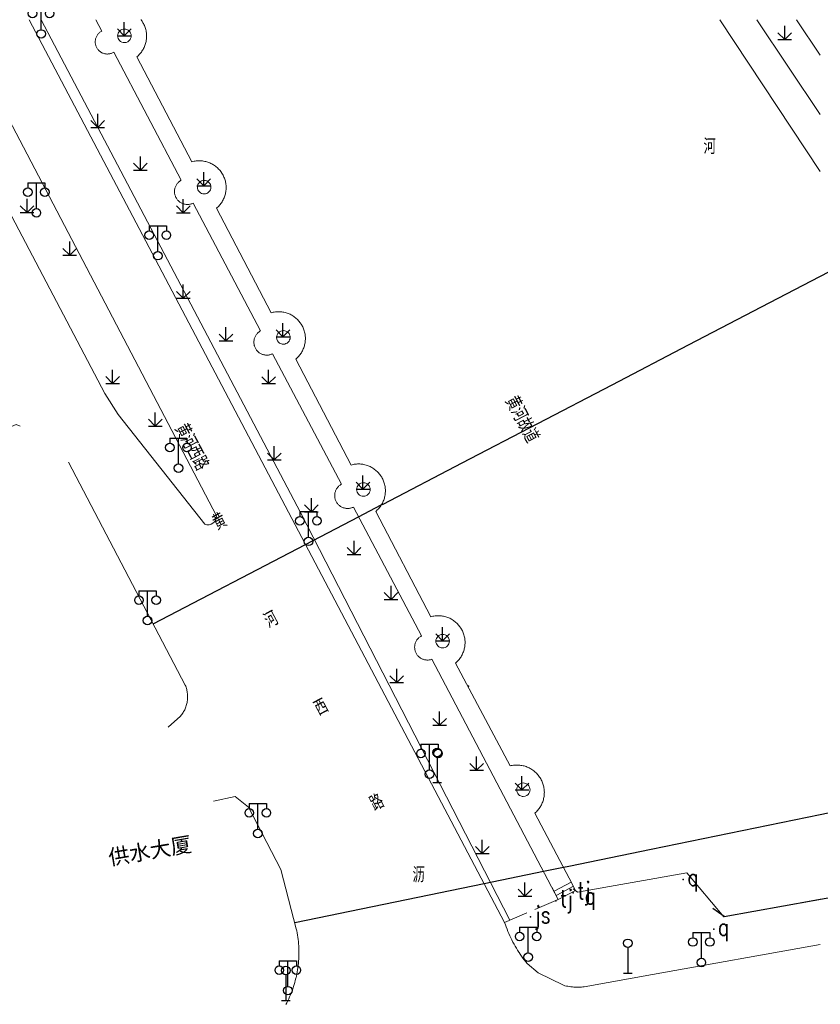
# Model space of a CAD drawing. Extents: x 39508475 to 39522402, y 3783947 to 3795549.
# Tile 311 of 323: x 39517656 to 39517750, y 3793135 to 3793250. Entities that reach past the tile are written whole.
import ezdxf
from ezdxf.enums import TextEntityAlignment as Align

# ---------------------------------------------------------------- set-up
doc = ezdxf.new("R2010")
doc.units = 0
doc.header["$PDSIZE"] = 0.2
doc.linetypes.add('X0', pattern=[4, 3, -1])
doc.linetypes.add('X5', pattern=[3, 2, -1])
doc.layers.get('0').update_dxf_attribs({"linetype": 'CONTINUOUS'})
for name, color, linetype in [('DLSS', 4, 'CONTINUOUS'), ('JCDL_DMX_F', 30, 'CONTINUOUS'), ('JCDL_JMDD_F', 231, 'CONTINUOUS'), ('JCDL_JT_ZJ', 100, 'CONTINUOUS'), ('JCDL_JTD_F', 100, 'CONTINUOUS'), ('JCDL_JTX_F', 100, 'CONTINUOUS'), ('SXSS', 5, 'CONTINUOUS'), ('ZBTZ', 3, 'CONTINUOUS'), ('zdh', 7, 'CONTINUOUS'), ('断面线', 2, 'CONTINUOUS')]:
    doc.layers.add(name, color=color, linetype=linetype)
for name, color, linetype, lineweight in [('JCDL_JMDX', 1, 'CONTINUOUS', 0), ('JCDL_ZBX', 3, 'CONTINUOUS', 0), ('JCDL_ZBX_F', 7, 'CONTINUOUS', 0), ('QT_SYT_ZJ', 7, 'CONTINUOUS', 0), ('TEXTL_ZJ', 7, 'CONTINUOUS', 0)]:
    doc.layers.add(name, color=color, linetype=linetype, lineweight=lineweight)
doc.styles.add('HT', font='simhei.ttf')
doc.styles.add('HZ', font='rs', dxfattribs={"width": 0.8, "bigfont": 'hztxt'})
doc.linetypes.add('X35', pattern='A,2,[150,AAA.SHX,S=1,R=0,X=0,Y=1],2,[177,AAA.SHX,S=1,R=0,X=0,Y=0.8],1e-09', length=4)
doc.linetypes.add('X49', pattern='A,0,[5,symbolt.shx,S=1,R=0,X=0,Y=0],-10', length=10)

# ---------------------------------------------------------------- blocks, each defined once
blk = doc.blocks.new('4241000')
at = {"color": 0, "linetype": 'Continuous'}
for p, q in [((0, 3), (0, 0)), ((-0.5, 0), (0.5, 0))]:
    blk.add_line(p, q, dxfattribs=at)
blk.add_circle((0, 3.5), 0.5, dxfattribs=at)
blk = doc.blocks.new('9530003')
at = {"color": 0}
for p, q in [((0, 0), (0, 1.6)), ((-0.8, 0), (0.8, 0))]:
    blk.add_line(p, q, dxfattribs=at)
at = {"color": 0, "linetype": 'Continuous'}
for points in [[(0, 0), (-0.8, 0.8)], [(0, 0), (0.8, 0.8)]]:
    blk.add_lwpolyline(points, dxfattribs=at)
blk = doc.blocks.new('3521000')
at = {"color": 0}
for p, q in [((-1, 3.5), (1, 3.5)), ((0, 0.5), (0, 3.5))]:
    blk.add_line(p, q, dxfattribs=at)
at = {"color": 0, "linetype": 'Continuous', "flags": 128}
for points in [[(-1, 3.5), (-1, 2.9)], [(1, 3.5), (1, 2.9)]]:
    blk.add_lwpolyline(points, dxfattribs=at)
at = {"color": 0}
for centre in [(-1, 2.4), (1, 2.4), (0, 0)]:
    blk.add_circle(centre, 0.5, dxfattribs=at)

msp = doc.modelspace()

# ---------------------------------------------------------------- linework, layer by layer
at = {"layer": 'DLSS', "linetype": 'Continuous'}
for q in [(39517799.77727, 3793155.9776), (39517737.43246, 3793145.95353)]:
    msp.add_line((39517738.74567, 3793145.03949), q, dxfattribs=at)
at = {"layer": 'DLSS', "linetype": 'Continuous', "lineweight": 0}
msp.add_lwpolyline([(39517643.2674, 3793250), (39517666.282, 3793206.251), (39517667.822, 3793203.798), (39517677.97788, 3793190.96234), (39517678.21655, 3793190.89067), (39517678.46563, 3793190.88287), (39517678.70832, 3793190.93945), (39517678.92827, 3793191.0566), (39517679.11064, 3793191.22642), (39517679.24314, 3793191.43748), (39517679.31685, 3793191.67553), (39517679.32679, 3793191.92453), (39517648.91615, 3793250)], dxfattribs=at)
at = {"layer": 'DLSS', "linetype": 'Continuous', "lineweight": 20}
for points in [[(39517657.43416, 3793250), (39517672.195, 3793221.929), (39517713.056, 3793144.325), (39517713.14449, 3793144.06337), (39517713.23817, 3793143.80355), (39517713.33661, 3793143.54549), (39517713.43977, 3793143.28928), (39517713.54762, 3793143.03502), (39517713.66013, 3793142.78277), (39517713.77725, 3793142.53264), (39517713.89894, 3793142.2847), (39517714.02516, 3793142.03903), (39517714.15588, 3793141.79573), (39517714.29105, 3793141.55487), (39517714.43061, 3793141.31653), (39517714.57454, 3793141.0808), (39517714.72276, 3793140.84774), (39517714.757, 3793140.796), (39517714.87525, 3793140.61746), (39517715.03193, 3793140.39001), (39517715.19277, 3793140.16548), (39517715.35771, 3793139.94394), (39517715.52669, 3793139.72546), (39517715.69998, 3793139.5104), (39517716.96899, 3793138.435), (39517719.94301, 3793136.972), (39517720.1133, 3793136.92759), (39517720.28488, 3793136.8884), (39517720.45749, 3793136.85406), (39517720.63101, 3793136.82461), (39517720.80528, 3793136.80005), (39517720.98018, 3793136.78042), (39517721.01825, 3793136.77722), (39517721.15556, 3793136.76572), (39517721.33129, 3793136.75597), (39517721.50722, 3793136.75118), (39517721.68321, 3793136.75136), (39517721.85914, 3793136.75649), (39517722.03484, 3793136.76658), (39517722.21019, 3793136.78161), (39517722.385, 3793136.802), (39517730.35435, 3793138.22837), (39517750, 3793141.74458)], [(39517747.23198, 3793250), (39517750, 3793245.8552)], [(39517673.677, 3793167.17501), (39517675.123, 3793168.48499), (39517675.20522, 3793168.58354), (39517675.28341, 3793168.68531), (39517675.35777, 3793168.78992), (39517675.42821, 3793168.89721), (39517675.49461, 3793169.00704), (39517675.55689, 3793169.11926), (39517675.61496, 3793169.23371), (39517675.66875, 3793169.35024), (39517675.71818, 3793169.46869), (39517675.76318, 3793169.58888), (39517675.80369, 3793169.71066), (39517675.83965, 3793169.83387), (39517675.87072, 3793169.95791), (39517675.89775, 3793170.08385), (39517675.9198, 3793170.21028), (39517675.93714, 3793170.33745), (39517675.94976, 3793170.46517), (39517675.95763, 3793170.59327), (39517675.96074, 3793170.72158), (39517675.95909, 3793170.84991), (39517675.95268, 3793170.9781), (39517675.94151, 3793171.10595), (39517675.92562, 3793171.23331), (39517675.905, 3793171.35999), (39517675.8797, 3793171.48581), (39517675.84975, 3793171.61061), (39517675.81519, 3793171.73422), (39517675.77607, 3793171.85645), (39517675.73244, 3793171.97715), (39517675.684, 3793172.09599), (39517662.00507, 3793198.22271)], [(39517678.99499, 3793158.51099), (39517681.54099, 3793159.06), (39517683.103, 3793157.81), (39517686.88299, 3793150.548), (39517688.678, 3793143.596), (39517688.73114, 3793143.34723), (39517688.77893, 3793143.09737), (39517688.82176, 3793142.84662), (39517688.85962, 3793142.59506), (39517688.89248, 3793142.34281), (39517688.92034, 3793142.08995), (39517688.94319, 3793141.83659), (39517688.96101, 3793141.58283), (39517688.97381, 3793141.32876), (39517688.98156, 3793141.0745), (39517688.98428, 3793140.82012), (39517688.98197, 3793140.56575), (39517688.97461, 3793140.31147), (39517688.96221, 3793140.05738), (39517688.94479, 3793139.80359), (39517688.92234, 3793139.5502), (39517688.89488, 3793139.2973), (39517688.86241, 3793139.04499), (39517688.82495, 3793138.79338), (39517688.78252, 3793138.54255), (39517688.73512, 3793138.29262), (39517688.68279, 3793138.04368), (39517688.647, 3793137.888), (39517688.62553, 3793137.79582), (39517688.56337, 3793137.54914), (39517688.49634, 3793137.30374), (39517688.42447, 3793137.05972), (39517688.34777, 3793136.81717), (39517688.26628, 3793136.57619), (39517688.18003, 3793136.33687), (39517688.08907, 3793136.0993), (39517687.99341, 3793135.86359), (39517687.8931, 3793135.62981), (39517687.78818, 3793135.39807), (39517687.6787, 3793135.16845), (39517687.56468, 3793134.94104), (39517687.44618, 3793134.71594)]]:
    msp.add_lwpolyline(points, dxfattribs=at)
at = {"layer": 'JCDL_DMX_F', "color": 3, "linetype": 'X35', "lineweight": 0}
for points in [[(39517665.21748, 3793250), (39517665.914, 3793248.662), (39517665.84028, 3793248.62098), (39517665.76935, 3793248.5753), (39517665.70124, 3793248.52549), (39517665.63621, 3793248.47173), (39517665.57449, 3793248.41421), (39517665.51629, 3793248.35313), (39517665.46181, 3793248.2887), (39517665.41125, 3793248.22115), (39517665.36479, 3793248.15073), (39517665.32258, 3793248.07767), (39517665.28479, 3793248.00224), (39517665.25153, 3793247.92469), (39517665.22294, 3793247.84531), (39517665.1991, 3793247.76438), (39517665.18011, 3793247.68217), (39517665.16603, 3793247.59898), (39517665.15691, 3793247.5151), (39517665.15278, 3793247.43083), (39517665.15365, 3793247.34646), (39517665.15954, 3793247.2623), (39517665.1704, 3793247.17863), (39517665.18662, 3793247.09486), (39517665.2069, 3793247.01395), (39517665.23241, 3793246.93353), (39517665.26265, 3793246.85476), (39517665.29751, 3793246.77793), (39517665.33686, 3793246.7033), (39517665.38058, 3793246.63113), (39517665.42849, 3793246.56168), (39517665.48045, 3793246.4952), (39517665.53625, 3793246.43192), (39517665.59571, 3793246.37206), (39517665.65862, 3793246.31583), (39517665.72475, 3793246.26344), (39517665.79387, 3793246.21506), (39517665.86575, 3793246.17086), (39517665.94011, 3793246.13101), (39517666.01671, 3793246.09564), (39517666.09528, 3793246.06488), (39517666.17553, 3793246.03883), (39517666.25718, 3793246.01758), (39517666.33995, 3793246.00122), (39517666.42355, 3793245.9898), (39517666.50767, 3793245.98335), (39517666.59203, 3793245.98191), (39517666.67633, 3793245.98548), (39517666.76027, 3793245.99404), (39517666.84355, 3793246.00756), (39517666.92588, 3793246.02601), (39517667.00698, 3793246.0493), (39517667.08654, 3793246.07736), (39517667.16431, 3793246.1101), (39517667.23999, 3793246.14739), (39517667.31312, 3793246.18946), (39517675.20909, 3793231.2038), (39517675.13382, 3793231.1603), (39517675.0614, 3793231.11218), (39517674.99188, 3793231.05997), (39517674.92547, 3793231.00384), (39517674.8624, 3793230.94399), (39517674.80289, 3793230.8806), (39517674.74713, 3793230.81389), (39517674.6953, 3793230.74408), (39517674.64758, 3793230.67139), (39517674.60412, 3793230.59609), (39517674.56507, 3793230.5184), (39517674.53056, 3793230.43859), (39517674.5007, 3793230.35693), (39517674.47559, 3793230.27369), (39517674.45532, 3793230.18914), (39517674.43996, 3793230.10356), (39517674.42954, 3793230.01723), (39517674.42412, 3793229.93046), (39517674.4237, 3793229.84351), (39517674.42828, 3793229.75668), (39517674.43787, 3793229.67026), (39517674.45241, 3793229.58454), (39517674.47186, 3793229.4998), (39517674.48951, 3793229.4389), (39517674.49616, 3793229.41631), (39517674.52523, 3793229.33437), (39517674.55897, 3793229.25423), (39517674.59727, 3793229.17617), (39517674.64, 3793229.10045), (39517674.68702, 3793229.02731), (39517674.73817, 3793228.957), (39517674.79329, 3793228.88976), (39517674.85219, 3793228.8258), (39517674.91467, 3793228.76534), (39517674.98054, 3793228.70857), (39517675.04956, 3793228.65569), (39517675.12151, 3793228.60688), (39517675.19615, 3793228.56229), (39517675.27324, 3793228.52207), (39517675.35252, 3793228.48636), (39517675.43372, 3793228.45527), (39517675.51657, 3793228.42892), (39517675.60081, 3793228.40737), (39517675.68615, 3793228.39071), (39517675.7723, 3793228.379), (39517675.85899, 3793228.37226), (39517675.94592, 3793228.37053), (39517676.03281, 3793228.37381), (39517676.11936, 3793228.38208), (39517676.20529, 3793228.39533), (39517676.29032, 3793228.4135), (39517676.37416, 3793228.43654), (39517676.45654, 3793228.46437), (39517676.53717, 3793228.4969), (39517676.61561, 3793228.53439), (39517684.49984, 3793213.57102), (39517684.42457, 3793213.52752), (39517684.35215, 3793213.4794), (39517684.28262, 3793213.42719), (39517684.21622, 3793213.37107), (39517684.15315, 3793213.31121), (39517684.09364, 3793213.24782), (39517684.03788, 3793213.18111), (39517683.98605, 3793213.1113), (39517683.93833, 3793213.03862), (39517683.89487, 3793212.96331), (39517683.85582, 3793212.88562), (39517683.82131, 3793212.80582), (39517683.79146, 3793212.72416), (39517683.76635, 3793212.64091), (39517683.74608, 3793212.55636), (39517683.73071, 3793212.47078), (39517683.7203, 3793212.38446), (39517683.71487, 3793212.29768), (39517683.71446, 3793212.21074), (39517683.71904, 3793212.12391), (39517683.72863, 3793212.03749), (39517683.74317, 3793211.95177), (39517683.76262, 3793211.86703), (39517683.78027, 3793211.80612), (39517683.78692, 3793211.78354), (39517683.81599, 3793211.7016), (39517683.84973, 3793211.62146), (39517683.88803, 3793211.54341), (39517683.93076, 3793211.46768), (39517683.97778, 3793211.39455), (39517684.02893, 3793211.32424), (39517684.08405, 3793211.25699), (39517684.14295, 3793211.19303), (39517684.20543, 3793211.13257), (39517684.27129, 3793211.07581), (39517684.34031, 3793211.02293), (39517684.41226, 3793210.97411), (39517684.48691, 3793210.92952), (39517684.56399, 3793210.88931), (39517684.64327, 3793210.85359), (39517684.72447, 3793210.82251), (39517684.80732, 3793210.79615), (39517684.89156, 3793210.7746), (39517684.9769, 3793210.75795), (39517685.06305, 3793210.74623), (39517685.14974, 3793210.73949), (39517685.23667, 3793210.73776), (39517685.32355, 3793210.74104), (39517685.41011, 3793210.74931), (39517685.49604, 3793210.76256), (39517685.58107, 3793210.78073), (39517685.66491, 3793210.80377), (39517685.74728, 3793210.8316), (39517685.82792, 3793210.86412), (39517685.90636, 3793210.90161), (39517693.95701, 3793195.62237), (39517693.88174, 3793195.57887), (39517693.80933, 3793195.53075), (39517693.7398, 3793195.47854), (39517693.67339, 3793195.42242), (39517693.61033, 3793195.36256), (39517693.55082, 3793195.29917), (39517693.49506, 3793195.23246), (39517693.44323, 3793195.16265), (39517693.3955, 3793195.08997), (39517693.35205, 3793195.01466), (39517693.313, 3793194.93697), (39517693.27849, 3793194.85717), (39517693.24863, 3793194.77551), (39517693.22352, 3793194.69226), (39517693.20325, 3793194.60771), (39517693.18789, 3793194.52213), (39517693.17747, 3793194.43581), (39517693.17205, 3793194.34903), (39517693.17163, 3793194.26209), (39517693.17622, 3793194.17526), (39517693.1858, 3793194.08884), (39517693.20034, 3793194.00312), (39517693.2198, 3793193.91838), (39517693.23745, 3793193.85747), (39517693.2441, 3793193.83489), (39517693.27317, 3793193.75295), (39517693.30691, 3793193.67281), (39517693.3452, 3793193.59476), (39517693.38793, 3793193.51903), (39517693.43495, 3793193.4459), (39517693.48611, 3793193.37559), (39517693.54122, 3793193.30834), (39517693.60012, 3793193.24438), (39517693.66261, 3793193.18392), (39517693.72847, 3793193.12716), (39517693.79749, 3793193.07428), (39517693.86944, 3793193.02547), (39517693.94408, 3793192.98088), (39517694.02117, 3793192.94066), (39517694.10045, 3793192.90495), (39517694.18165, 3793192.87386), (39517694.2645, 3793192.8475), (39517694.34874, 3793192.82596), (39517694.43407, 3793192.8093), (39517694.52023, 3793192.79759), (39517694.60692, 3793192.79085), (39517694.69385, 3793192.78912), (39517694.78073, 3793192.7924), (39517694.86728, 3793192.80067), (39517694.95322, 3793192.81392), (39517695.03824, 3793192.83209), (39517695.12208, 3793192.85513), (39517695.20446, 3793192.88296), (39517695.28509, 3793192.91548), (39517695.36353, 3793192.95297), (39517703.314, 3793177.86389), (39517703.23878, 3793177.82099), (39517703.16638, 3793177.77346), (39517703.09685, 3793177.72183), (39517703.03041, 3793177.66626), (39517702.9673, 3793177.60696), (39517702.90772, 3793177.5441), (39517702.85187, 3793177.47791), (39517702.79993, 3793177.4086), (39517702.75209, 3793177.33641), (39517702.7085, 3793177.26157), (39517702.6693, 3793177.18435), (39517702.63463, 3793177.10498), (39517702.6046, 3793177.02375), (39517702.57932, 3793176.94091), (39517702.55886, 3793176.85676), (39517702.5433, 3793176.77156), (39517702.53269, 3793176.68561), (39517702.52706, 3793176.59918), (39517702.52643, 3793176.51258), (39517702.5308, 3793176.42608), (39517702.54017, 3793176.33998), (39517702.55449, 3793176.25457), (39517702.57373, 3793176.17012), (39517702.59443, 3793176.09898), (39517702.59781, 3793176.08693), (39517702.62665, 3793176.00527), (39517702.66017, 3793175.92541), (39517702.69824, 3793175.84762), (39517702.74074, 3793175.77216), (39517702.78753, 3793175.69928), (39517702.83846, 3793175.62923), (39517702.89334, 3793175.56224), (39517702.952, 3793175.49852), (39517703.01425, 3793175.43831), (39517703.07987, 3793175.38178), (39517703.14865, 3793175.32915), (39517703.22035, 3793175.28057), (39517703.29474, 3793175.23622), (39517703.37156, 3793175.19624), (39517703.45057, 3793175.16077), (39517703.5315, 3793175.12991), (39517703.61407, 3793175.10379), (39517703.69801, 3793175.08248), (39517703.78305, 3793175.06605), (39517703.86889, 3793175.05457), (39517703.95525, 3793175.04806), (39517704.04184, 3793175.04655), (39517704.12838, 3793175.05004), (39517704.21457, 3793175.05853), (39517704.30012, 3793175.07199), (39517704.38476, 3793175.09036), (39517704.46819, 3793175.11359), (39517704.55, 3793175.142), (39517719.33899, 3793147.024)], [(39517750, 3793238.88562), (39517742.58477, 3793250)]]:
    msp.add_lwpolyline(points, dxfattribs=at)
at = {"layer": 'JCDL_JMDX', "color": 250, "linetype": 'X5', "lineweight": 0, "true_color": 0x231815}
msp.add_lwpolyline([(39517656.37713, 3793202.41566), (39517655.91402, 3793202.60414), (39517646.09453, 3793198.46548), (39517645.90605, 3793198.00237)], dxfattribs=at)
at = {"layer": 'JCDL_JMDX', "color": 6, "linetype": 'Continuous', "lineweight": 0}
for points in [[(39517720.85616, 3793149.03637), (39517720.18366, 3793148.68267)], [(39517720.606, 3793149.512), (39517721.35648, 3793148.08512)], [(39517718.58851, 3793148.45087), (39517719.33899, 3793147.024)], [(39517720.18366, 3793148.68267), (39517718.83867, 3793147.97525)], [(39517721.10632, 3793148.56074), (39517719.76133, 3793147.85333), (39517719.08883, 3793147.49963)], [(39517721.35648, 3793148.08512), (39517719.33899, 3793147.024)]]:
    msp.add_lwpolyline(points, dxfattribs=at)
at = {"layer": 'JCDL_JTX_F', "linetype": 'Continuous', "lineweight": 0}
for points in [[(39517734.3925, 3793150.12671), (39517721.592, 3793147.862)], [(39517738.729, 3793145.006), (39517734.3925, 3793150.12671)], [(39517721.592, 3793147.862), (39517721.08416, 3793148.26042)], [(39517750, 3793147.04844), (39517738.729, 3793145.006)]]:
    msp.add_lwpolyline(points, dxfattribs=at)
at = {"layer": 'JCDL_ZBX', "color": 114, "linetype": 'X49', "lineweight": 0, "true_color": 0x009944}
msp.add_lwpolyline([(39517658.82704, 3793250), (39517689.16726, 3793192.30374), (39517713.67551, 3793144.59112)], dxfattribs=at)
at = {"layer": 'JCDL_ZBX_F', "color": 114, "linetype": 'X0', "lineweight": 0, "true_color": 0x009944}
for points in [[(39517669.35406, 3793248.10871), (39517669.33888, 3793248.26282), (39517669.29393, 3793248.41101), (39517669.22093, 3793248.54759), (39517669.12269, 3793248.66729), (39517669.00298, 3793248.76554), (39517668.86641, 3793248.83854), (39517668.71822, 3793248.88349), (39517668.5641, 3793248.89867), (39517668.40999, 3793248.88349), (39517668.2618, 3793248.83854), (39517668.12522, 3793248.76554), (39517668.00552, 3793248.66729), (39517667.90728, 3793248.54759), (39517667.83428, 3793248.41101), (39517667.78932, 3793248.26282), (39517667.77414, 3793248.10871), (39517667.78932, 3793247.9546), (39517667.83428, 3793247.8064), (39517667.90728, 3793247.66983), (39517668.00552, 3793247.55012), (39517668.12522, 3793247.45188), (39517668.2618, 3793247.37888), (39517668.40999, 3793247.33393), (39517668.5641, 3793247.31875), (39517668.76856, 3793247.34567), (39517668.95908, 3793247.42458), (39517669.12269, 3793247.55012), (39517669.22093, 3793247.66983), (39517669.29393, 3793247.8064), (39517669.33888, 3793247.9546), (39517669.35406, 3793248.10871)], [(39517678.68999, 3793230.40409), (39517678.67481, 3793230.5582), (39517678.62986, 3793230.70639), (39517678.55686, 3793230.84296), (39517678.45862, 3793230.96267), (39517678.33891, 3793231.06091), (39517678.20234, 3793231.13391), (39517678.05415, 3793231.17887), (39517677.90003, 3793231.19405), (39517677.74592, 3793231.17887), (39517677.59773, 3793231.13391), (39517677.46115, 3793231.06091), (39517677.34145, 3793230.96267), (39517677.24321, 3793230.84296), (39517677.17021, 3793230.70639), (39517677.12525, 3793230.5582), (39517677.11007, 3793230.40409), (39517677.12525, 3793230.24997), (39517677.17021, 3793230.10178), (39517677.24321, 3793229.96521), (39517677.34145, 3793229.8455), (39517677.46115, 3793229.74726), (39517677.59773, 3793229.67426), (39517677.74592, 3793229.62931), (39517677.90003, 3793229.61413), (39517678.05415, 3793229.62931), (39517678.20234, 3793229.67426), (39517678.33891, 3793229.74726), (39517678.45862, 3793229.8455), (39517678.55686, 3793229.96521), (39517678.62986, 3793230.10178), (39517678.67481, 3793230.24997), (39517678.68999, 3793230.40409)], [(39517687.95848, 3793212.81147), (39517687.94331, 3793212.96559), (39517687.89835, 3793213.11378), (39517687.82535, 3793213.25035), (39517687.72711, 3793213.37006), (39517687.6074, 3793213.4683), (39517687.47083, 3793213.5413), (39517687.32264, 3793213.58625), (39517687.16852, 3793213.60143), (39517687.01441, 3793213.58625), (39517686.86622, 3793213.5413), (39517686.72965, 3793213.4683), (39517686.60994, 3793213.37006), (39517686.5117, 3793213.25035), (39517686.4387, 3793213.11378), (39517686.39374, 3793212.96559), (39517686.37857, 3793212.81147), (39517686.40548, 3793212.60702), (39517686.4844, 3793212.41649), (39517686.60994, 3793212.25289), (39517686.72965, 3793212.15465), (39517686.86622, 3793212.08165), (39517687.01441, 3793212.03669), (39517687.16852, 3793212.02152), (39517687.32264, 3793212.03669), (39517687.47083, 3793212.08165), (39517687.6074, 3793212.15465), (39517687.72711, 3793212.25289), (39517687.82535, 3793212.3726), (39517687.89835, 3793212.50917), (39517687.94331, 3793212.65736), (39517687.95848, 3793212.81147)], [(39517697.32173, 3793195.01), (39517697.30656, 3793195.16411), (39517697.2616, 3793195.3123), (39517697.1886, 3793195.44887), (39517697.09036, 3793195.56858), (39517696.97065, 3793195.66682), (39517696.83408, 3793195.73982), (39517696.68589, 3793195.78478), (39517696.53177, 3793195.79996), (39517696.37766, 3793195.78478), (39517696.22947, 3793195.73982), (39517696.0929, 3793195.66682), (39517695.97319, 3793195.56858), (39517695.87495, 3793195.44887), (39517695.80195, 3793195.3123), (39517695.75699, 3793195.16411), (39517695.74182, 3793195.01), (39517695.75699, 3793194.85588), (39517695.80195, 3793194.70769), (39517695.87495, 3793194.57112), (39517695.97319, 3793194.45141), (39517696.0929, 3793194.35317), (39517696.22947, 3793194.28017), (39517696.37766, 3793194.23522), (39517696.53177, 3793194.22004), (39517696.68589, 3793194.23522), (39517696.83408, 3793194.28017), (39517696.97065, 3793194.35317), (39517697.09036, 3793194.45141), (39517697.1886, 3793194.57112), (39517697.2616, 3793194.70769), (39517697.30656, 3793194.85588), (39517697.32173, 3793195.01)], [(39517706.59135, 3793177.26194), (39517706.56443, 3793177.46639), (39517706.48552, 3793177.65692), (39517706.35998, 3793177.82052), (39517706.24027, 3793177.91876), (39517706.1037, 3793177.99176), (39517705.9555, 3793178.03672), (39517705.80139, 3793178.0519), (39517705.64728, 3793178.03672), (39517705.49909, 3793177.99176), (39517705.36251, 3793177.91876), (39517705.24281, 3793177.82052), (39517705.14456, 3793177.70081), (39517705.07156, 3793177.56424), (39517705.02661, 3793177.41605), (39517705.01143, 3793177.26194), (39517705.02661, 3793177.10782), (39517705.07156, 3793176.95963), (39517705.14456, 3793176.82306), (39517705.24281, 3793176.70335), (39517705.36251, 3793176.60511), (39517705.49909, 3793176.53211), (39517705.64728, 3793176.48716), (39517705.80139, 3793176.47198), (39517705.9555, 3793176.48716), (39517706.1037, 3793176.53211), (39517706.24027, 3793176.60511), (39517706.35998, 3793176.70335), (39517706.45822, 3793176.82306), (39517706.53122, 3793176.95963), (39517706.57617, 3793177.10782), (39517706.59135, 3793177.26194)], [(39517716.03714, 3793159.86729), (39517716.02196, 3793160.0214), (39517715.97701, 3793160.16959), (39517715.90401, 3793160.30616), (39517715.80577, 3793160.42587), (39517715.68606, 3793160.52411), (39517715.54949, 3793160.59711), (39517715.4013, 3793160.64206), (39517715.24718, 3793160.65724), (39517715.09307, 3793160.64206), (39517714.94488, 3793160.59711), (39517714.80831, 3793160.52411), (39517714.6886, 3793160.42587), (39517714.59036, 3793160.30616), (39517714.51736, 3793160.16959), (39517714.4724, 3793160.0214), (39517714.45722, 3793159.86729), (39517714.4724, 3793159.71317), (39517714.51736, 3793159.56498), (39517714.59036, 3793159.42841), (39517714.6886, 3793159.3087), (39517714.80831, 3793159.21046), (39517714.94488, 3793159.13746), (39517715.09307, 3793159.09251), (39517715.24718, 3793159.07733), (39517715.45164, 3793159.10424), (39517715.64216, 3793159.18316), (39517715.80577, 3793159.3087), (39517715.90401, 3793159.42841), (39517715.97701, 3793159.56498), (39517716.02196, 3793159.71317), (39517716.03714, 3793159.86729)], [(39517719.33899, 3793147.024), (39517713.056, 3793144.325)]]:
    msp.add_lwpolyline(points, dxfattribs=at)
at = {"layer": 'SXSS', "linetype": 'X35', "lineweight": 0}
for points in [[(39517670.49922, 3793250), (39517670.52381, 3793249.96614), (39517670.59786, 3793249.86421), (39517670.63401, 3793249.81036), (39517670.66775, 3793249.75939), (39517670.73337, 3793249.65184), (39517670.79461, 3793249.54174), (39517670.85139, 3793249.42928), (39517670.9036, 3793249.31462), (39517670.95116, 3793249.19796), (39517670.994, 3793249.07948), (39517671.03204, 3793248.95937), (39517671.06523, 3793248.83784), (39517671.09351, 3793248.71506), (39517671.11683, 3793248.59126), (39517671.13516, 3793248.46661), (39517671.14847, 3793248.34133), (39517671.15673, 3793248.21562), (39517671.15994, 3793248.08967), (39517671.15808, 3793247.9637), (39517671.15117, 3793247.8379), (39517671.1392, 3793247.71249), (39517671.12221, 3793247.58765), (39517671.10022, 3793247.4636), (39517671.07326, 3793247.34053), (39517671.04137, 3793247.21865), (39517671.00462, 3793247.09814), (39517670.96306, 3793246.97921), (39517670.91675, 3793246.86205), (39517670.86577, 3793246.74684), (39517670.8102, 3793246.63377), (39517670.75014, 3793246.52302), (39517670.68567, 3793246.41478), (39517670.61691, 3793246.30921), (39517670.54397, 3793246.20649), (39517670.46695, 3793246.10679), (39517670.38599, 3793246.01025), (39517670.30122, 3793245.91705), (39517670.21277, 3793245.82733), (39517670.1208, 3793245.74124), (39517670.02516, 3793245.65924), (39517676.46537, 3793233.36229), (39517676.58699, 3793233.39484), (39517676.70992, 3793233.42208), (39517676.83384, 3793233.44437), (39517676.95855, 3793233.46167), (39517677.08386, 3793233.47397), (39517677.20956, 3793233.48123), (39517677.33545, 3793233.48344), (39517677.46133, 3793233.48061), (39517677.58699, 3793233.47274), (39517677.71224, 3793233.45983), (39517677.83687, 3793233.44192), (39517677.96068, 3793233.41903), (39517678.08347, 3793233.39119), (39517678.20505, 3793233.35845), (39517678.32522, 3793233.32087), (39517678.44379, 3793233.2785), (39517678.56056, 3793233.23141), (39517678.67535, 3793233.17968), (39517678.78798, 3793233.12339), (39517678.89826, 3793233.06263), (39517679.00602, 3793232.9975), (39517679.11107, 3793232.92811), (39517679.21327, 3793232.85456), (39517679.31243, 3793232.77697), (39517679.40841, 3793232.69547), (39517679.50104, 3793232.61019), (39517679.59017, 3793232.52127), (39517679.67568, 3793232.42884), (39517679.75741, 3793232.33307), (39517679.83523, 3793232.23409), (39517679.90903, 3793232.13207), (39517679.94453, 3793232.07898), (39517679.97868, 3793232.02718), (39517680.04406, 3793231.91958), (39517680.10509, 3793231.80945), (39517680.16165, 3793231.69696), (39517680.21365, 3793231.58229), (39517680.26102, 3793231.46563), (39517680.30368, 3793231.34717), (39517680.34155, 3793231.22709), (39517680.37458, 3793231.10559), (39517680.40271, 3793230.98286), (39517680.4259, 3793230.85911), (39517680.44412, 3793230.73452), (39517680.45732, 3793230.60931), (39517680.4655, 3793230.48366), (39517680.46863, 3793230.35779), (39517680.46672, 3793230.2319), (39517680.45976, 3793230.10618), (39517680.44777, 3793229.98084), (39517680.43076, 3793229.85609), (39517680.40877, 3793229.73211), (39517680.38183, 3793229.60912), (39517680.34998, 3793229.48731), (39517680.31327, 3793229.36686), (39517680.27177, 3793229.24799), (39517680.22553, 3793229.13088), (39517680.17464, 3793229.01571), (39517680.11918, 3793228.90268), (39517680.05922, 3793228.79196), (39517679.99488, 3793228.68373), (39517679.92626, 3793228.57817), (39517679.85345, 3793228.47544), (39517679.77659, 3793228.37572), (39517679.69579, 3793228.27915), (39517679.61119, 3793228.1859), (39517679.52292, 3793228.09612), (39517679.43112, 3793228.00994), (39517679.33567, 3793227.92784), (39517685.7395, 3793215.70021), (39517685.86112, 3793215.73275), (39517685.98405, 3793215.75999), (39517686.10797, 3793215.78228), (39517686.23268, 3793215.79959), (39517686.35799, 3793215.81188), (39517686.48369, 3793215.81914), (39517686.60958, 3793215.82136), (39517686.73546, 3793215.81852), (39517686.86112, 3793215.81065), (39517686.98637, 3793215.79775), (39517687.11099, 3793215.77983), (39517687.2348, 3793215.75694), (39517687.3576, 3793215.7291), (39517687.47918, 3793215.69637), (39517687.59935, 3793215.65878), (39517687.71791, 3793215.61641), (39517687.83468, 3793215.56933), (39517687.94948, 3793215.5176), (39517688.0621, 3793215.46131), (39517688.17238, 3793215.40055), (39517688.28014, 3793215.33542), (39517688.3852, 3793215.26603), (39517688.48739, 3793215.19248), (39517688.58656, 3793215.11489), (39517688.68253, 3793215.03339), (39517688.77516, 3793214.94811), (39517688.8643, 3793214.85919), (39517688.9498, 3793214.76676), (39517689.03153, 3793214.67098), (39517689.10936, 3793214.57201), (39517689.18315, 3793214.46999), (39517689.21866, 3793214.41689), (39517689.2528, 3793214.3651), (39517689.31819, 3793214.2575), (39517689.37921, 3793214.14737), (39517689.43577, 3793214.03488), (39517689.48778, 3793213.92021), (39517689.53515, 3793213.80355), (39517689.5778, 3793213.68509), (39517689.61567, 3793213.56501), (39517689.6487, 3793213.44351), (39517689.67684, 3793213.32078), (39517689.70003, 3793213.19703), (39517689.71824, 3793213.07244), (39517689.73145, 3793212.94723), (39517689.73962, 3793212.82158), (39517689.74276, 3793212.69571), (39517689.74084, 3793212.56982), (39517689.73388, 3793212.4441), (39517689.72189, 3793212.31877), (39517689.70489, 3793212.19401), (39517689.6829, 3793212.07004), (39517689.65596, 3793211.94704), (39517689.62411, 3793211.82523), (39517689.5874, 3793211.70479), (39517689.5459, 3793211.58592), (39517689.49966, 3793211.4688), (39517689.44877, 3793211.35364), (39517689.3933, 3793211.2406), (39517689.33335, 3793211.12988), (39517689.26901, 3793211.02166), (39517689.20038, 3793210.91609), (39517689.12758, 3793210.81337), (39517689.05072, 3793210.71364), (39517688.96992, 3793210.61708), (39517688.88532, 3793210.52383), (39517688.79704, 3793210.43404), (39517688.70524, 3793210.34787), (39517688.6098, 3793210.26577), (39517695.09891, 3793197.8757), (39517695.22053, 3793197.90825), (39517695.34346, 3793197.93548), (39517695.46738, 3793197.95777), (39517695.59209, 3793197.97507), (39517695.7174, 3793197.98737), (39517695.8431, 3793197.99462), (39517695.96899, 3793197.99684), (39517696.09487, 3793197.99401), (39517696.22053, 3793197.98613), (39517696.34577, 3793197.97323), (39517696.4704, 3793197.95532), (39517696.59421, 3793197.93242), (39517696.717, 3793197.90458), (39517696.83858, 3793197.87185), (39517696.95875, 3793197.83426), (39517697.07732, 3793197.79189), (39517697.19409, 3793197.7448), (39517697.30888, 3793197.69307), (39517697.42151, 3793197.63678), (39517697.53179, 3793197.57603), (39517697.63954, 3793197.5109), (39517697.7446, 3793197.4415), (39517697.84679, 3793197.36795), (39517697.94596, 3793197.29036), (39517698.04193, 3793197.20887), (39517698.13456, 3793197.12358), (39517698.2237, 3793197.03466), (39517698.3092, 3793196.94224), (39517698.39093, 3793196.84646), (39517698.46875, 3793196.74748), (39517698.54255, 3793196.64547), (39517698.57806, 3793196.59237), (39517698.6122, 3793196.54057), (39517698.67759, 3793196.43298), (39517698.73861, 3793196.32284), (39517698.79517, 3793196.21035), (39517698.84717, 3793196.09568), (39517698.89454, 3793195.97903), (39517698.9372, 3793195.86056), (39517698.97507, 3793195.74049), (39517699.0081, 3793195.61899), (39517699.03623, 3793195.49626), (39517699.05942, 3793195.37251), (39517699.07764, 3793195.24792), (39517699.09084, 3793195.12271), (39517699.09902, 3793194.99706), (39517699.10215, 3793194.87119), (39517699.10024, 3793194.7453), (39517699.09328, 3793194.61958), (39517699.08129, 3793194.49425), (39517699.06429, 3793194.36949), (39517699.0423, 3793194.24552), (39517699.01536, 3793194.12252), (39517698.98351, 3793194.00071), (39517698.9468, 3793193.88027), (39517698.9053, 3793193.7614), (39517698.85906, 3793193.64429), (39517698.80817, 3793193.52912), (39517698.75271, 3793193.41609), (39517698.69275, 3793193.30537), (39517698.62841, 3793193.19714), (39517698.55979, 3793193.09158), (39517698.48698, 3793192.98885), (39517698.41012, 3793192.88912), (39517698.32933, 3793192.79256), (39517698.24472, 3793192.69931), (39517698.15645, 3793192.60952), (39517698.06465, 3793192.52335), (39517697.96921, 3793192.44125), (39517704.42428, 3793180.11603), (39517704.5459, 3793180.14858), (39517704.66883, 3793180.17581), (39517704.79275, 3793180.1981), (39517704.91746, 3793180.2154), (39517705.04277, 3793180.2277), (39517705.16847, 3793180.23496), (39517705.29436, 3793180.23717), (39517705.42023, 3793180.23434), (39517705.5459, 3793180.22646), (39517705.67114, 3793180.21356), (39517705.79577, 3793180.19565), (39517705.91958, 3793180.17275), (39517706.04237, 3793180.14491), (39517706.16395, 3793180.11217), (39517706.28412, 3793180.07459), (39517706.40269, 3793180.03222), (39517706.51946, 3793179.98513), (39517706.63425, 3793179.9334), (39517706.74688, 3793179.87711), (39517706.85715, 3793179.81636), (39517706.96491, 3793179.75123), (39517707.06997, 3793179.68183), (39517707.17216, 3793179.60828), (39517707.27132, 3793179.53069), (39517707.3673, 3793179.44919), (39517707.45993, 3793179.36391), (39517707.54907, 3793179.27499), (39517707.63457, 3793179.18257), (39517707.7163, 3793179.08679), (39517707.79412, 3793178.98781), (39517707.86792, 3793178.8858), (39517707.90343, 3793178.8327), (39517707.93757, 3793178.7809), (39517708.00295, 3793178.67331), (39517708.06398, 3793178.56317), (39517708.12054, 3793178.45068), (39517708.17254, 3793178.33602), (39517708.21991, 3793178.21936), (39517708.26256, 3793178.10089), (39517708.30044, 3793177.98081), (39517708.33347, 3793177.85932), (39517708.3616, 3793177.73659), (39517708.38479, 3793177.61284), (39517708.403, 3793177.48825), (39517708.41621, 3793177.36304), (39517708.42439, 3793177.23739), (39517708.42752, 3793177.11152), (39517708.42561, 3793176.98563), (39517708.41865, 3793176.85991), (39517708.40666, 3793176.73458), (39517708.38966, 3793176.60982), (39517708.36767, 3793176.48585), (39517708.34072, 3793176.36285), (39517708.30887, 3793176.24104), (39517708.27217, 3793176.1206), (39517708.23066, 3793176.00173), (39517708.18443, 3793175.88462), (39517708.13354, 3793175.76945), (39517708.07807, 3793175.65642), (39517708.01812, 3793175.5457), (39517707.95378, 3793175.43747), (39517707.88515, 3793175.33191), (39517707.81235, 3793175.22918), (39517707.73549, 3793175.12945), (39517707.65469, 3793175.03289), (39517707.57009, 3793174.93964), (39517707.48182, 3793174.84985), (39517707.39002, 3793174.76368), (39517707.29457, 3793174.68158), (39517713.708, 3793162.654), (39517713.83088, 3793162.68327), (39517713.95491, 3793162.70726), (39517714.07978, 3793162.72635), (39517714.20531, 3793162.74049), (39517714.3313, 3793162.74968), (39517714.45756, 3793162.75389), (39517714.58388, 3793162.75312), (39517714.71007, 3793162.74738), (39517714.83594, 3793162.73666), (39517714.96129, 3793162.72099), (39517715.08593, 3793162.70038), (39517715.20965, 3793162.67488), (39517715.33227, 3793162.64453), (39517715.4536, 3793162.60936), (39517715.57345, 3793162.56944), (39517715.69164, 3793162.52482), (39517715.80797, 3793162.47558), (39517715.92227, 3793162.42179), (39517716.03436, 3793162.36353), (39517716.14407, 3793162.30091), (39517716.25122, 3793162.234), (39517716.35565, 3793162.16292), (39517716.4572, 3793162.08779), (39517716.55571, 3793162.0087), (39517716.65102, 3793161.9258), (39517716.74299, 3793161.8392), (39517716.83147, 3793161.74904), (39517716.91634, 3793161.65546), (39517716.99744, 3793161.55862), (39517717.07467, 3793161.45865), (39517717.14789, 3793161.35571), (39517717.217, 3793161.24996), (39517717.28189, 3793161.14158), (39517717.319, 3793161.07401), (39517717.34245, 3793161.03072), (39517717.3986, 3793160.91755), (39517717.45024, 3793160.80227), (39517717.49729, 3793160.68503), (39517717.53969, 3793160.56604), (39517717.57736, 3793160.44546), (39517717.61025, 3793160.32349), (39517717.63831, 3793160.20032), (39517717.66149, 3793160.07614), (39517717.67975, 3793159.95114), (39517717.69307, 3793159.82553), (39517717.70143, 3793159.69948), (39517717.70482, 3793159.5732), (39517717.70322, 3793159.44688), (39517717.69664, 3793159.32073), (39517717.6851, 3793159.19493), (39517717.66861, 3793159.06969), (39517717.64719, 3793158.9452), (39517717.62088, 3793158.82164), (39517717.58972, 3793158.69922), (39517717.55375, 3793158.57812), (39517717.51304, 3793158.45854), (39517717.46765, 3793158.34065), (39517717.41765, 3793158.22464), (39517717.36311, 3793158.1107), (39517717.30412, 3793157.99899), (39517717.24077, 3793157.8897), (39517717.17317, 3793157.78299), (39517717.1014, 3793157.67902), (39517717.0256, 3793157.57797), (39517716.94587, 3793157.47999), (39517716.86234, 3793157.38522), (39517716.77514, 3793157.29382), (39517716.68441, 3793157.20593), (39517716.59001, 3793157.122), (39517720.606, 3793149.512), (39517721.35648, 3793148.08512), (39517721.592, 3793147.862)], [(39517750, 3793232.22539), (39517738.24273, 3793250)]]:
    msp.add_lwpolyline(points, dxfattribs=at)
at = {"layer": 'zdh'}
for p in [(39517708.825, 3793172.006, 38.423), (39517733.962, 3793149.373, 39.716), (39517721.081, 3793147.8, 39.41), (39517719.046, 3793146.878, 39.356), (39517721.939, 3793147.223, 39.468), (39517716.091, 3793144.98, 39.256), (39517737.524, 3793143.546, 39.834)]:
    msp.add_point(p, dxfattribs=at)
at = {"layer": '断面线', "color": 1, "flags": 128}
for points in [[(39517671.91775, 3793179.28953), (39517689.74833, 3793188.5767), (39517695.96366, 3793191.81399), (39517698.62841, 3793193.19714), (39517698.83501, 3793193.30955), (39517708.09887, 3793198.13469), (39517716.95829, 3793202.74917), (39517725.64362, 3793207.27298), (39517734.5868, 3793211.93109), (39517744.08383, 3793216.87768), (39517755.88659, 3793223.02522), (39517756.03459, 3793223.10231), (39517759.37086, 3793224.84002), (39517761.93435, 3793226.17524), (39517762.83098, 3793226.64225), (39517770.81088, 3793230.79863)], [(39517688.49085, 3793144.32086), (39517710.6551, 3793148.88484), (39517717.60731, 3793150.31642), (39517719.92917, 3793150.79453), (39517720.55754, 3793150.92392), (39517730.19216, 3793152.90785), (39517739.33688, 3793154.7909), (39517750, 3793156.98661), (39517760.31895, 3793159.11146), (39517770.0742, 3793161.12022), (39517779.89527, 3793163.14255), (39517793.0538, 3793165.85211), (39517793.8017, 3793166.00611), (39517798.04093, 3793166.87904), (39517799.66319, 3793167.21309), (39517801.06008, 3793167.48272), (39517812.45363, 3793169.84685), (39517827.38004, 3793172.92045)]]:
    msp.add_lwpolyline(points, dxfattribs=at)

# ---------------------------------------------------------------- block references
at = {"layer": 'JCDL_JMDD_F'}
for p in [(39517658.81399, 3793248.33001), (39517658.263, 3793227.4), (39517672.471, 3793222.37501), (39517674.88701, 3793197.514), (39517690.095, 3793188.937), (39517671.26799, 3793179.666), (39517704.265, 3793161.69599), (39517684.177, 3793154.75399), (39517715.81399, 3793140.275), (39517736.08099, 3793139.643), (39517687.68901, 3793136.351)]:
    msp.add_blockref('3521000', p, dxfattribs=at)
at = {"layer": 'JCDL_JTD_F'}
for p in [(39517705.161, 3793160.72799), (39517727.47401, 3793138.39), (39517687.453, 3793135.204)]:
    msp.add_blockref('4241000', p, dxfattribs=at)
at = {"layer": 'ZBTZ'}
for p in [(39517668.54525, 3793248.11058), (39517745.83336, 3793247.66641), (39517665.4431, 3793237.395), (39517670.44235, 3793232.39575), (39517677.84509, 3793230.5533), (39517657.17407, 3793227.42153), (39517675.4416, 3793227.3965), (39517662.1733, 3793222.4223), (39517675.4416, 3793217.398), (39517680.44082, 3793212.39878), (39517687.11921, 3793212.8912), (39517667.17255, 3793207.42455), (39517685.44006, 3793207.39953), (39517672.1718, 3793202.4253), (39517686.10673, 3793198.4677), (39517696.47862, 3793195.0667), (39517690.43931, 3793192.40179), (39517695.43855, 3793187.40255), (39517699.77113, 3793182.13663), (39517705.80398, 3793177.3071), (39517700.4378, 3793172.4048), (39517705.43705, 3793167.40555), (39517709.76963, 3793162.13963), (39517715.08772, 3793159.845), (39517710.4363, 3793152.4078), (39517715.4355, 3793147.4086)]:
    msp.add_blockref('9530003', p, dxfattribs=at)

# ---------------------------------------------------------------- texts
at = {"layer": 'JCDL_JT_ZJ', "lineweight": 0, "style": 'HZ', "width": 0.8}
for s, p in [('黄', (39517679.72039, 3793189.67721)), ('河', (39517685.76235, 3793178.19896)), ('西', (39517691.61248, 3793167.9474)), ('路', (39517698.1373, 3793156.7877))]:
    msp.add_text(s, height=1.8, rotation=28.0240824, dxfattribs=at).set_placement(p, align=Align.BOTTOM_LEFT)
msp.add_text('沥', height=1.8, dxfattribs=at).set_placement((39517702.28082, 3793148.46826), align=Align.BOTTOM_LEFT)
at = {"layer": 'QT_SYT_ZJ', "style": 'HZ', "width": 0.8}
msp.add_text('河', height=1.8, dxfattribs=at).set_placement((39517736.33853, 3793233.73076), align=Align.BOTTOM_LEFT)
at = {"layer": 'TEXTL_ZJ', "style": 'HZ', "width": 0.8}
for s, rotation, p in [('黄河故道', -62.231945, (39517712.50595, 3793205.11781)), ('黄河西路', -62.1006794, (39517673.85207, 3793201.87976))]:
    msp.add_text(s, height=1.8, rotation=rotation, dxfattribs=at).set_placement(p, align=Align.BOTTOM_LEFT)
at = {"layer": 'TEXTL_ZJ', "style": 'HT'}
msp.add_text('供水大厦', height=1.8, rotation=9.7602367, dxfattribs=at).set_placement((39517666.95663, 3793150.48062), align=Align.BOTTOM_LEFT)
at = {"layer": 'zdh', "style": 'HZ', "width": 0.8}
for s, p in [('q', (39517734.462, 3793148.623, 39.716)), ('tj', (39517721.581, 3793147.05, 39.41)), ('tj', (39517719.546, 3793146.128, 39.356)), ('q', (39517722.439, 3793146.473, 39.468)), ('js', (39517716.591, 3793144.23, 39.256)), ('q', (39517738.024, 3793142.796, 39.834))]:
    msp.add_text(s, height=2, dxfattribs=at).set_placement(p)

doc.saveas('drawing.dxf')
